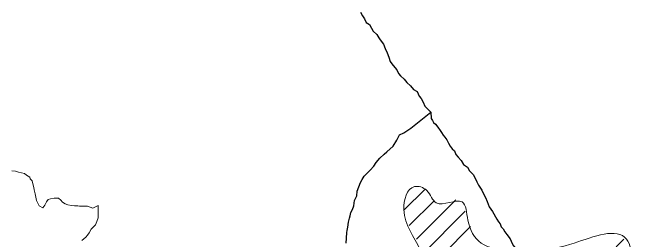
# Model space of a CAD drawing. Extents: x 553962 to 842807, y 8883888 to 9032388.
# Drawn here: x 589768 to 591042, y 8907702 to 8908166 of the extents above; entities that cross this region are included whole.
import ezdxf

# ---------------------------------------------------------------- set-up
doc = ezdxf.new("R2010")
doc.units = 0
doc.header["$LTSCALE"] = 160
doc.layers.add('6', color=7, linetype='Continuous', lineweight=13)

msp = doc.modelspace()

# ---------------------------------------------------------------- linework, layer by layer
at = {"layer": '6'}
for p, q in [((590568.8, 8907761.6), (590612, 8907804.8)), ((590579.7, 8907730.1), (590630.7, 8907781)), ((590594.4, 8907702.3), (590675, 8907783)), ((590603.4, 8907668.8), (590694.3, 8907759.8)), ((590603, 8907626), (590705.2, 8907728.3)), ((590644.6, 8907328.2), (591018.8, 8907702.4))]:
    msp.add_line(p, q, dxfattribs=at)
at = {"layer": '6', "lineweight": 25}
for points in [[(590480.2, 8908165.9), (590484.1, 8908158.9), (590488.6, 8908152.8), (590492, 8908145.3), (590498.5, 8908141.2), (590502.5, 8908133.7), (590505.9, 8908127.2), (590513.4, 8908120.6), (590517.3, 8908114.1), (590520.3, 8908109.6), (590527.2, 8908101), (590530.7, 8908092), (590534.6, 8908082.9), (590538, 8908074.4), (590541, 8908065.3), (590544.4, 8908060.3), (590550.4, 8908053.3), (590554.3, 8908048.7), (590557.8, 8908040.7), (590561.7, 8908036.2), (590569.7, 8908029.6), (590574.7, 8908022.6), (590582.1, 8908015.5), (590588.5, 8908008.5), (590596, 8908003.9), (590600, 8907994.9), (590604.4, 8907989.8), (590608.3, 8907982.3), (590611.8, 8907973.8), (590623.7, 8907962.2)], [(590547.1, 8907892.1), (590554.7, 8907905), (590559.8, 8907915.5), (590568.4, 8907919.5), (590582.9, 8907929.4), (590623.7, 8907962.2)], [(590623.7, 8907962.2), (590624.6, 8907949.1), (590627.1, 8907945.1), (590629.6, 8907941.1), (590633.5, 8907937.1), (590638.5, 8907931), (590642.9, 8907924.5), (590645.4, 8907920.5), (590648.9, 8907914.9), (590652.3, 8907910.9), (590656.3, 8907905.4), (590659.7, 8907898.8), (590663.7, 8907892.3), (590667.2, 8907886.8), (590672.1, 8907882.7), (590675.1, 8907875.7), (590679.5, 8907870.2), (590686, 8907863.1), (590690.4, 8907855.1), (590698.9, 8907849.5), (590702.8, 8907842), (590710.3, 8907834.4), (590714.2, 8907828.4), (590717.7, 8907819.8), (590721.6, 8907812.8), (590728, 8907802.7), (590731.5, 8907795.2), (590735.4, 8907787.2), (590738.9, 8907779.6), (590743.3, 8907768.6), (590750.2, 8907759)], [(590451.1, 8907694.4), (590451.7, 8907704.4), (590452.3, 8907715.9), (590452.8, 8907719.9), (590454.3, 8907726.9), (590455.9, 8907736.9), (590457.5, 8907745.4), (590459, 8907749.9), (590460.1, 8907756.9), (590463.6, 8907762.9), (590466.7, 8907770.4), (590467.8, 8907781.4), (590472.3, 8907790.9), (590473.4, 8907800.4), (590477, 8907809.4), (590480.1, 8907818.4), (590483.6, 8907824.4), (590487.7, 8907831.4), (590495.2, 8907838.8), (590499.8, 8907843.3), (590507.3, 8907851.3), (590512.4, 8907858.8), (590519.9, 8907867.7), (590528.5, 8907876.2), (590534.1, 8907881.1), (590547.1, 8907892.1)], [(590750.2, 8907759), (590758.6, 8907743.5), (590762.1, 8907737.9), (590766, 8907733.9), (590767.5, 8907727.9), (590772, 8907723.8), (590775.4, 8907717.3), (590779.4, 8907711.8), (590786.3, 8907703.2), (590790.2, 8907693.7), (590793.2, 8907688.7), (590797.7, 8907683.1), (590798.7, 8907680.2)]]:
    msp.add_lwpolyline(points, dxfattribs=at)
at = {"layer": '6'}
for points in [[(589932.9, 8907765.4), (589921.9, 8907770), (589915.4, 8907770.1), (589911.4, 8907770.1), (589905.9, 8907770.1), (589901.9, 8907770.2), (589895.4, 8907770.7), (589889.4, 8907771.2), (589881.9, 8907772.8), (589876, 8907774.3), (589870.5, 8907777.9), (589867.5, 8907781.9), (589862.5, 8907785.9), (589853.5, 8907786), (589846.5, 8907785), (589841.5, 8907783.6), (589838, 8907778.6), (589834.9, 8907771.6), (589830.4, 8907766.6), (589823.4, 8907770.7), (589819.5, 8907777.2), (589817.5, 8907781.2), (589816, 8907788.2), (589814.6, 8907795.3), (589813.1, 8907803.3), (589812.2, 8907807.8), (589810.2, 8907815.3), (589808.8, 8907821.3), (589804.8, 8907825.4), (589803.8, 8907829.4), (589797.4, 8907832.9), (589792.9, 8907836.5), (589786.9, 8907838), (589780.9, 8907839.6), (589774.4, 8907841.1), (589767.4, 8907842.1)], [(589940.7, 8907738.8), (589943.8, 8907745.8), (589943.8, 8907752.8), (589943.9, 8907759.4), (589943.9, 8907766.9), (589943.5, 8907770.9), (589932.9, 8907765.4)], [(589910.4, 8907699.5), (589914.4, 8907703), (589918.5, 8907706.5), (589922, 8907710.9), (589925.5, 8907715.4), (589929.6, 8907722.9), (589934.1, 8907727.4), (589938.2, 8907731.9), (589940.7, 8907738.8)]]:
    msp.add_lwpolyline(points, dxfattribs=at)
msp.add_spline([(590797.4, 8907136.9), (590684, 8907152.6), (590629.3, 8907199.5), (590603.8, 8907248.4), (590631.2, 8907283.6), (590656.6, 8907375.6), (590668.4, 8907481.2), (590609.7, 8907518.3), (590547.2, 8907532), (590601.9, 8907614.2), (590601.9, 8907680.7), (590568.7, 8907762.8), (590590.2, 8907809.8), (590615.6, 8907801.9), (590635.1, 8907776.5), (590687.9, 8907778.5), (590699.6, 8907741.3), (590727, 8907694.4), (590783.7, 8907678.7), (590916.7, 8907694.4), (591024.2, 8907702.2), (591034, 8907661.1), (590936.2, 8907567.2), (590889.3, 8907490.9), (590887.3, 8907385.3), (590893.2, 8907283.6), (591000.7, 8907240.6), (591032, 8907199.5), (591026.2, 8907194.7), (591013.2, 8907184.9), (590997.8, 8907176.9), (590984.2, 8907169.2), (590976.2, 8907165.4), (590962.9, 8907156.3), (590946.1, 8907147.2), (590929.3, 8907143.7), (590909.7, 8907140.9), (590892.2, 8907142.3), (590876.1, 8907147.2), (590860.1, 8907152.1), (590837.7, 8907154.9), (590827.2, 8907155.2), (590820.9, 8907154.2), (590813.6, 8907151), (590804.5, 8907145.4), (590798.1, 8907139.6), (590797.4, 8907136.9)], degree=3, dxfattribs=at)

doc.saveas('drawing.dxf')
